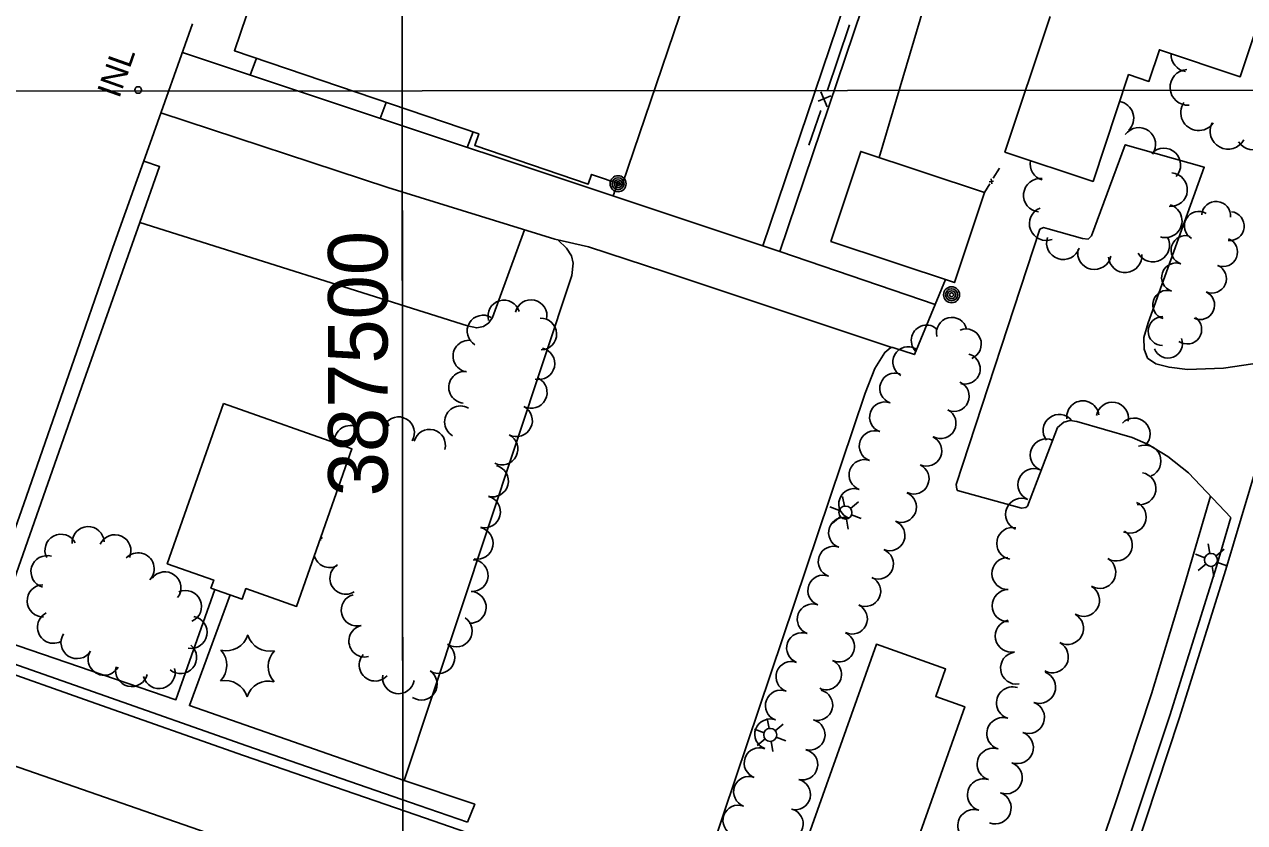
# Model space of a CAD drawing. Extents: x 189384 to 193282, y 256970 to 260388.
# Drawn here: x 190551.4 to 190859, y 258826.9 to 259028.2 of the extents above; entities that cross this region are included whole.
import ezdxf

# ---------------------------------------------------------------- set-up
doc = ezdxf.new("R2010")
doc.units = 0
for name, color, linetype in [('E_DWY', 7, 'Continuous'), ('E_LAND_Vegetation', 7, 'Continuous'), ('E_MAP_GridLines', 7, 'Continuous'), ('E_MAP_Limits', 7, 'Continuous'), ('E_MISCPROP', 7, 'Continuous'), ('E_MISCPROP_HvyLine', 7, 'Continuous'), ('E_MISCPROP_Railing', 7, 'Continuous'), ('E_PATH_Sidewalk', 7, 'Continuous'), ('E_RDWY', 7, 'Continuous')]:
    doc.layers.add(name, color=color, linetype=linetype)

# ---------------------------------------------------------------- blocks, each defined once
blk = doc.blocks.new('LTP')
at = {"layer": 'E_MISCPROP'}
for p, q in [((-0.78, 1.46), (-1.98, 3.76)), ((0.86, 1.37), (2.22, 3.6)), ((-1.61, 0.09), (-4.22, 0.17)), ((1.66, 0), (4.18, -0.06)), ((-0.86, -1.4), (-2.22, -3.59)), ((0.78, -1.44), (2.02, -3.62))]:
    blk.add_line(p, q, dxfattribs=at)
blk.add_circle((0.02, 0.01), 1.64, dxfattribs=at)
blk = doc.blocks.new('POLE')
at = {"layer": 'E_MISCPROP'}
for radius in [2.02, 1.51, 1.01, 0.504]:
    blk.add_circle((0.03, -0.09), radius, dxfattribs=at)
blk = doc.blocks.new('PINEL')
at = {"layer": 'E_LAND_Vegetation'}
for centre, start, end in [((-8.23, 7.26), 275.2112, 0.9761), ((2.17, 10.66), 215.2112, 300.9761), ((10.31, 3.35), 155.2112, 240.9761), ((-10.49, -3.45), 335.2112, 60.9761), ((8.05, -7.36), 95.2112, 180.9761), ((-2.35, -10.75), 35.2112, 120.9761)]:
    blk.add_arc(centre, 5.72, start, end, dxfattribs=at)
blk = doc.blocks.new('INL_7')
at = {"layer": 'E_MISCPROP_Railing'}
blk.add_text('INL', height=6, rotation=0.0001, dxfattribs=at).set_placement((-5.79, -2.75))

msp = doc.modelspace()

# ---------------------------------------------------------------- linework, layer by layer
at = {"layer": 'E_DWY'}
for points in [[(190766.87, 258994.63), (190778.1, 259032.57), (190774.28, 259033.41), (190773.28, 259033.96), (190771.87, 259035.44), (190770.93, 259037.74), (190770.46, 259039.59), (190769.5, 259043.6), (190766.6, 259044.41), (190741.87, 258970.93), (190780.99, 258957.59)], [(190737.55, 258972.37), (190760.06, 259039.02)], [(190741.87, 258970.93), (190591.26, 259021.09)], [(190641.08, 259004.5), (190642.65, 259008.54)], [(190770.05, 258946.74), (190712.82, 258965.83), (190693.64, 258972.09), (190685.12, 258974.02), (190643.02, 258987.04), (190585.86, 259005.95)], [(190663.05, 258997.18), (190664.51, 259001.11)], [(190861.1, 258942.62), (190853.66, 258941.54), (190844.58, 258941.16), (190839.95, 258941.74), (190836.61, 258942.61), (190834.54, 258944.08), (190833.66, 258946.35), (190833.62, 258949.26), (190834.69, 258952.91), (190848.8, 258992.17), (190828.89, 258997.86), (190820.42, 258974.86), (190819.52, 258974.07), (190818.13, 258974.19), (190809.44, 258976.68), (190808.33, 258976.98), (190807.41, 258976.55), (190786.27, 258912.18), (190786.42, 258911.03), (190786.59, 258910.67), (190802.78, 258906.2), (190803.86, 258906.34), (190804.27, 258906.74), (190811.79, 258926.54), (190813.45, 258927.89), (190815.03, 258928.29), (190816.71, 258928.11), (190830.61, 258924.06), (190834.66, 258922.29), (190839.6, 258919.26), (190844.83, 258915.09), (190855.55, 258903.88)], [(190581.51, 258993.74), (190585.51, 258992.36), (190580.53, 258978.25), (190663.08, 258952.19), (190665.45, 258951.69), (190667.18, 258952.02), (190668.5, 258952.99), (190669.43, 258954.29), (190677.46, 258976.39)], [(190699.8, 258984.94), (190700.97, 258988.16)], [(190686.01, 258973.82), (190688.11, 258971.77), (190689.33, 258969.88), (190689.74, 258968.01), (190689.44, 258964.86), (190647.15, 258837.51), (190664.96, 258831.54), (190663.16, 258827)], [(190702, 258813.5), (190703.99, 258818.08), (190721.77, 258811.6), (190763.37, 258935.21), (190765.76, 258941.41), (190768.29, 258945.51), (190769.83, 258946.75), (190770.36, 258946.74), (190775.77, 258944.95), (190783.58, 258963.87)]]:
    msp.add_lwpolyline(points, dxfattribs=at)
at = {"layer": 'E_LAND_Vegetation'}
for centre, radius, start, end in [((190844.95, 259020.72), 4.51, 178.5506, 258.7222), ((190844.7, 259012.33), 4.51, 93.7683, 273.7683), ((190826.8, 259004.58), 4.23, 313.6972, 80.3415), ((190847.4, 259005.95), 4.51, 144.9485, 324.9485), ((190832.34, 258997.95), 4.23, 324.0772, 144.0772), ((190854.81, 259001.27), 4.51, 151.6382, 331.6382), ((190861.25, 259001.07), 4.51, 212.9287, 32.9287), ((190838.64, 258992.75), 4.23, 316.3412, 136.3412), ((190809.15, 258993.04), 4.23, 168.7847, 253.9604), ((190807.5, 258985.13), 4.23, 83.981, 263.981), ((190840.32, 258986.53), 4.23, 265.4845, 85.4845), ((190838.99, 258978.67), 4.23, 253.0887, 73.0887), ((190851.81, 258979.91), 3.65, 355.4076, 175.4076), ((190808.98, 258977.95), 4.23, 110.6902, 290.6902), ((190847.44, 258977.39), 3.65, 59.3024, 239.3024), ((190855.24, 258977.35), 3.65, 263.4611, 83.4611), ((190813.3, 258973.14), 4.23, 161.2852, 341.2852), ((190835.85, 258972.54), 4.23, 208.7753, 28.7753), ((190844.09, 258971.31), 3.65, 71.1036, 251.1036), ((190853.56, 258970.78), 3.65, 247.8352, 67.8352), ((190821.14, 258970.64), 4.23, 167.5377, 347.5377), ((190828.88, 258969.87), 4.23, 184.7886, 4.7886), ((190841.72, 258964.4), 3.65, 71.1036, 251.1036), ((190850.76, 258964.1), 3.65, 245.7423, 65.7423), ((190839.48, 258957.5), 3.65, 73.1026, 253.1026), ((190672.29, 258954.68), 4.01, 16.4115, 196.4115), ((190679.14, 258954.76), 4.01, 347.6546, 167.6546), ((190847.76, 258957.43), 3.65, 245.7423, 65.7423), ((190667.05, 258950.87), 4.01, 59.3456, 239.3456), ((190681.58, 258950.13), 4.01, 271.8202, 91.8202), ((190778.82, 258948.52), 3.86, 44.3565, 224.3565), ((190785.18, 258950.46), 3.86, 13.8222, 193.8222), ((190838.34, 258950.86), 3.65, 89.7491, 269.7491), ((190844.51, 258951.27), 3.65, 235.1036, 55.1036), ((190663.48, 258944.55), 4.01, 81.7794, 261.7794), ((190788.76, 258947.56), 3.86, 292.5581, 112.5581), ((190839.67, 258947.72), 3.65, 201.2185, 21.2185), ((190681.1, 258942.67), 4.01, 256.9963, 76.9963), ((190774.2, 258943.06), 3.86, 60.7387, 240.7387), ((190788.48, 258941.35), 3.86, 255.331, 75.331), ((190662.4, 258936.69), 4.01, 84.4186, 264.4186), ((190770.9, 258936.44), 3.86, 70.4651, 250.4651), ((190679.17, 258935.4), 4.01, 242.5421, 62.5421), ((190785.71, 258934.44), 3.86, 246.5968, 66.5968), ((190818.21, 258929.23), 4.05, 7.0671, 187.0671), ((190661.35, 258927.97), 4.01, 60.0678, 240.0678), ((190675.47, 258928.27), 4.01, 242.9182, 62.9182), ((190768.32, 258929.15), 3.86, 70.4651, 250.4651), ((190782.38, 258927.64), 3.86, 241.7573, 61.7573), ((190825.66, 258928.89), 4.05, 349.9575, 169.9575), ((190633.6, 258923.05), 4.01, 59.6552, 184.5866), ((190639.46, 258925.84), 4.01, 15.5334, 195.5334), ((190645.72, 258925.23), 4.01, 329.7151, 149.7151), ((190812.25, 258925.8), 4.05, 37.6892, 217.6892), ((190831.11, 258924.89), 4.05, 316.4671, 136.4671), ((190653.56, 258922.08), 4.01, 344.9134, 164.9134), ((190671.81, 258921.13), 4.01, 242.9182, 62.9182), ((190765.73, 258921.87), 3.86, 70.4651, 250.4651), ((190778.8, 258920.67), 3.86, 245.3193, 65.3193), ((190809.02, 258919.64), 4.05, 67.4154, 247.4154), ((190833.85, 258918.08), 4.05, 292.9398, 112.9398), ((190763.15, 258914.59), 3.86, 70.4651, 250.4651), ((190669.41, 258913.08), 4.01, 255.1152, 75.1152), ((190775.58, 258913.64), 3.86, 245.3193, 65.3193), ((190805.9, 258912.16), 4.05, 67.4154, 247.4154), ((190832.57, 258911.13), 4.05, 260.9056, 80.9056), ((190667.42, 258905.28), 4.01, 255.9462, 75.9462), ((190760.57, 258907.3), 3.86, 70.4651, 250.4651), ((190772.42, 258906.5), 3.86, 247.9502, 67.9502), ((190802.79, 258904.68), 4.05, 67.4154, 247.4154), ((190830.13, 258903.98), 4.05, 246.0887, 66.0887), ((190757.98, 258900.02), 3.86, 70.4651, 250.4651), ((190769.51, 258899.34), 3.86, 247.9502, 67.9502), ((190560.66, 258895.59), 4.05, 27.3117, 207.3117), ((190567.51, 258897.52), 4.05, 2.7225, 182.7225), ((190574.25, 258895.46), 4.05, 335.7366, 155.7366), ((190665.59, 258897.38), 4.01, 258.6352, 78.6352), ((190800.56, 258897.32), 4.05, 78.8286, 258.8286), ((190826.64, 258896.95), 4.05, 238.9537, 58.9537), ((190625.3, 258902.16), 4.01, 279.0477, 283.7742), ((190628.39, 258895.26), 4.01, 116.9616, 125.7404), ((190755.4, 258892.74), 3.86, 70.4651, 250.4651), ((190557.13, 258890.2), 4.05, 73.9622, 253.9622), ((190580.11, 258890.91), 4.05, 317.3682, 137.3682), ((190628.39, 258895.26), 4.01, 195.5412, 296.9616), ((190664.31, 258889.22), 4.01, 266.4975, 86.4975), ((190766.62, 258892.17), 3.86, 247.9502, 67.9502), ((190799.35, 258889.72), 4.05, 90.4787, 270.4787), ((190822.46, 258890.01), 4.05, 238.9537, 58.9537), ((190586.84, 258886.11), 4.05, 322.7293, 142.7293), ((190632.46, 258888.52), 4.01, 121.547, 301.547), ((190752.76, 258885.45), 3.86, 69.7611, 249.7611), ((190763.4, 258885.28), 3.86, 244.3538, 64.3538), ((190556.18, 258882.83), 4.05, 91.6025, 271.6025), ((190592.03, 258881.39), 4.05, 293.9838, 113.9838), ((190635.3, 258880.51), 4.01, 104.5453, 284.5453), ((190663.82, 258881.21), 4.01, 266.4975, 86.4975), ((190799.41, 258881.63), 4.05, 90.4787, 270.4787), ((190818.36, 258882.97), 4.05, 240.3737, 60.3737), ((190750.09, 258878.2), 3.86, 69.7611, 249.7611), ((190760.05, 258878.31), 3.86, 244.3538, 64.3538), ((190558.79, 258876.18), 4.05, 116.8328, 296.8328), ((190593.43, 258874.9), 4.05, 259.3164, 79.3164), ((190660.3, 258875.23), 4.01, 236.6159, 56.6159), ((190800.19, 258873.96), 4.05, 101.4224, 281.4224), ((190814.34, 258875.88), 4.05, 241.8161, 61.8161), ((190637.24, 258872.68), 4.01, 103.3407, 283.3407), ((190747.41, 258870.95), 3.86, 69.7611, 249.7611), ((190756.78, 258871.28), 3.86, 245.0199, 65.0199), ((190564.71, 258872.32), 4.05, 147.114, 327.114), ((190655.89, 258868.53), 4.01, 236.6159, 56.6159), ((190810.51, 258868.74), 4.05, 241.8161, 61.8161), ((190571.55, 258868.13), 4.05, 149.857, 329.857), ((190590.8, 258868.53), 4.05, 229.9357, 49.9357), ((190639.85, 258866.63), 4.01, 138.1173, 318.1173), ((190801.52, 258865.88), 4.05, 98.6628, 278.6628), ((190578.47, 258865.27), 4.05, 166.235, 346.235), ((190585.39, 258864.76), 4.05, 194.8752, 14.8752), ((190744.74, 258863.69), 3.86, 69.7611, 249.7611), ((190753.52, 258864.28), 3.86, 245.0199, 65.0199), ((190645.73, 258863.43), 4.01, 169.8669, 349.8669), ((190651.47, 258861.84), 4.01, 236.6159, 56.6159), ((190807.29, 258861.04), 4.05, 249.7991, 69.7991), ((190742.07, 258856.44), 3.86, 69.7611, 249.7611), ((190751.31, 258856.54), 3.86, 255.5529, 75.5529), ((190800.49, 258857.09), 4.05, 72.5034, 252.5034), ((190804.49, 258853.44), 4.05, 249.7991, 69.7991), ((190798.06, 258849.36), 4.05, 72.5034, 252.5034), ((190739.39, 258849.19), 3.86, 69.7611, 249.7611), ((190749.39, 258849.06), 3.86, 255.5529, 75.5529), ((190801.69, 258845.83), 4.05, 249.7991, 69.7991), ((190736.72, 258841.94), 3.86, 69.7611, 249.7611), ((190747.52, 258841.53), 3.86, 256.4746, 76.4746), ((190795.62, 258841.63), 4.05, 72.5034, 252.5034), ((190798.89, 258838.23), 4.05, 249.7991, 69.7991), ((190734.05, 258834.69), 3.86, 69.7611, 249.7611), ((190793.18, 258833.91), 4.05, 72.5034, 252.5034), ((190745.71, 258834.02), 3.86, 256.4746, 76.4746), ((190796.09, 258830.63), 4.05, 249.7991, 69.7991), ((190731.37, 258827.44), 3.86, 69.7611, 249.7611), ((190743.87, 258826.57), 3.86, 254.6657, 74.6657), ((190790.75, 258826.18), 4.05, 72.5034, 252.5034)]:
    msp.add_arc(centre, radius, start, end, dxfattribs=at)
at = {"layer": 'E_MAP_GridLines'}
for p, q in [((190647.05, 258511.45), (190646.34, 259511.44)), ((190146.69, 259011.09), (191646.69, 259012.15)), ((190146.69, 259011.09), (191646.69, 259012.15)), ((190146.69, 259011.09), (191646.69, 259012.15)), ((190647.76, 257511.45), (190646.69, 259011.44))]:
    msp.add_line(p, q, dxfattribs=at)
at = {"layer": 'E_MAP_Limits'}
msp.add_lwpolyline([(190457.96, 258872.88), (191213.57, 258610.1)], dxfattribs=at)
msp.add_lwpolyline([(190457.96, 258872.88), (191213.57, 258610.1)], dxfattribs=at)
at = {"layer": 'E_MISCPROP_HvyLine'}
for points in [[(190784.94, 259107.75), (190784.94, 259107.75), (190761.42, 259038.56), (190761.42, 259038.56), (190723.69, 259051.38), (190723.69, 259051.38), (190702.08, 258987.79), (190702.08, 258987.79), (190694.38, 258990.4), (190694.38, 258990.4), (190693.55, 258987.95), (190693.55, 258987.95), (190664.96, 258997.67), (190664.96, 258997.67), (190664.96, 258997.67), (190664.96, 258997.67), (190665.96, 259000.62), (190665.96, 259000.62), (190604.36, 259021.56), (190649.63, 259154.77), (190649.63, 259154.77), (190711.51, 259133.74), (190711.51, 259133.74), (190784.94, 259107.75)], [(190754.7, 258973.46), (190754.7, 258973.46), (190785.85, 258963.12), (190793.39, 258985.83), (190793.39, 258985.83), (190793.39, 258985.83), (190762.24, 258996.17)], [(190601.62, 258932.57), (190587.44, 258892.2), (190587.44, 258892.2), (190599.18, 258888.07), (190599.18, 258888.07), (190599.18, 258888.07), (190598.47, 258886.06), (190606.34, 258883.29), (190606.34, 258883.29), (190607.26, 258885.92), (190607.26, 258885.92), (190607.26, 258885.92), (190620.04, 258881.43), (190634.01, 258921.18), (190634.01, 258921.18), (190634.01, 258921.18)], [(190788.51, 258856.14), (190788.51, 258856.14), (190769.81, 258803.53), (190769.81, 258803.53), (190745.01, 258812.34), (190745.01, 258812.34), (190766.17, 258871.89), (190766.17, 258871.89), (190783.61, 258865.69), (190781.14, 258858.76), (190781.14, 258858.76), (190781.14, 258858.76)]]:
    msp.add_lwpolyline(points, close=True, dxfattribs=at)
msp.add_lwpolyline([(190867.13, 259042.81), (190857.89, 259015.03), (190857.89, 259015.03), (190837.52, 259021.81), (190837.52, 259021.81), (190834.86, 259013.84), (190834.86, 259013.84), (190829.76, 259015.54), (190829.76, 259015.54), (190820.81, 258988.61), (190820.81, 258988.61), (190798.58, 258996), (190809.95, 259030.18)], dxfattribs=at)
at = {"layer": 'E_MISCPROP_Railing'}
for p, q in [((190754.68, 259010.2), (190751.49, 259008.86)), ((190752.21, 259011.18), (190753.75, 259007.45)), ((190794.59, 258988.5), (190795.67, 258988.68)), ((190795.28, 258988.02), (190795.07, 258989.28))]:
    msp.add_line(p, q, dxfattribs=at)
for points in [[(190759.41, 259028.13), (190756.46, 259019.35)], [(190756.46, 259019.35), (190753.86, 259011.62)], [(190752.15, 259006.52), (190749.19, 258997.73)], [(190795.63, 258989.44), (190797.17, 258991.92)], [(190793.39, 258985.83), (190794.74, 258988)]]:
    msp.add_lwpolyline(points, dxfattribs=at)
msp.add_circle((190580.1, 259011.67), 0.836, dxfattribs=at)
msp.add_circle((190580.1, 259011.67), 0.836, dxfattribs=at)
at = {"layer": 'E_PATH_Sidewalk'}
for points in [[(190608.36, 259015.39), (190609.9, 259019.67)], [(190599.47, 258885.7), (190589.65, 258857.91), (190543.66, 258873.61), (190566.39, 258938.34), (190580.53, 258978.25)], [(190850.41, 258909.25), (190843.8, 258886.91), (190835.55, 258859.43), (190826.61, 258832.42), (190816.46, 258802.59), (190812.16, 258798.8), (190794.76, 258790.71), (190785.64, 258790.41), (190766.03, 258796.65), (190768.65, 258803.94)], [(190647.15, 258837.51), (190593.03, 258856.43), (190603.31, 258884.36)]]:
    msp.add_lwpolyline(points, dxfattribs=at)
at = {"layer": 'E_RDWY'}
for points in [[(190593.84, 259028.33), (190583.13, 258998.28), (190573.75, 258971.99), (190564.67, 258945.68), (190551.28, 258907.28), (190539.89, 258875.04), (190539.54, 258873.62), (190539.63, 258872.22), (190540.16, 258870.86), (190540.92, 258869.9), (190542.24, 258869.22)], [(190864.16, 258923.98), (190854.25, 258890.76), (190842.5, 258853.18), (190831.29, 258819.32), (190824.84, 258799.89), (190822.64, 258793.68), (190819.25, 258788.22), (190815.78, 258784.76), (190811.14, 258781.53), (190806.08, 258779.56), (190801.35, 258778.8), (190797.68, 258778.88), (190793.94, 258779.61), (190787.75, 258781.34), (190761.37, 258790.37), (190730.96, 258800.7), (190722.34, 258803.77), (190678.03, 258819.18), (190650.09, 258828.9), (190606.65, 258843.88), (190569.45, 258856.99), (190541.41, 258866.86), (190542.24, 258869.22)], [(190855.55, 258903.88), (190851.86, 258891.5), (190840.12, 258853.95), (190828.91, 258820.11), (190822.48, 258800.7), (190820.38, 258794.77), (190817.28, 258789.79), (190814.17, 258786.69), (190809.96, 258783.75), (190805.42, 258781.99), (190801.18, 258781.3), (190797.95, 258781.37), (190794.52, 258782.05), (190788.49, 258783.73), (190762.18, 258792.74), (190731.78, 258803.07), (190723.17, 258806.13), (190702, 258813.5)], [(190663.16, 258827), (190650.91, 258831.26), (190607.47, 258846.24), (190570.28, 258859.35), (190542.24, 258869.22)]]:
    msp.add_lwpolyline(points, dxfattribs=at)

# ---------------------------------------------------------------- block references
at = {"layer": 'E_LAND_Vegetation', "rotation": 161.13016361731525}
msp.add_blockref('PINEL', (190607.56, 258866.42), dxfattribs=at)
at = {"layer": 'E_MISCPROP'}
for name, p, rotation in [('POLE', (190701.07, 258987.94), 161.13016195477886), ('POLE', (190785.13, 258959.93), 161.13016045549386), ('LTP', (190758.41, 258905.11), 161.13016092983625), ('LTP', (190850.53, 258893.17), 161.13015928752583), ('LTP', (190739.43, 258849.05), 161.13016126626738)]:
    msp.add_blockref(name, p, dxfattribs=dict(at, rotation=rotation))
at = {"layer": 'E_MISCPROP_Railing', "xscale": 1.0000019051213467, "yscale": 1.000001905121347, "rotation": 70.60254836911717}
msp.add_blockref('INL_7', (190574.64, 259015.71), dxfattribs=at)
msp.add_blockref('INL_7', (190574.64, 259015.71), dxfattribs=at)

# ---------------------------------------------------------------- texts
at = {"layer": 'E_MAP_GridLines'}
msp.add_text('  387500  ', height=15, rotation=90.0407, dxfattribs=at).set_placement((190643.02, 258898.05))

doc.saveas('drawing.dxf')
